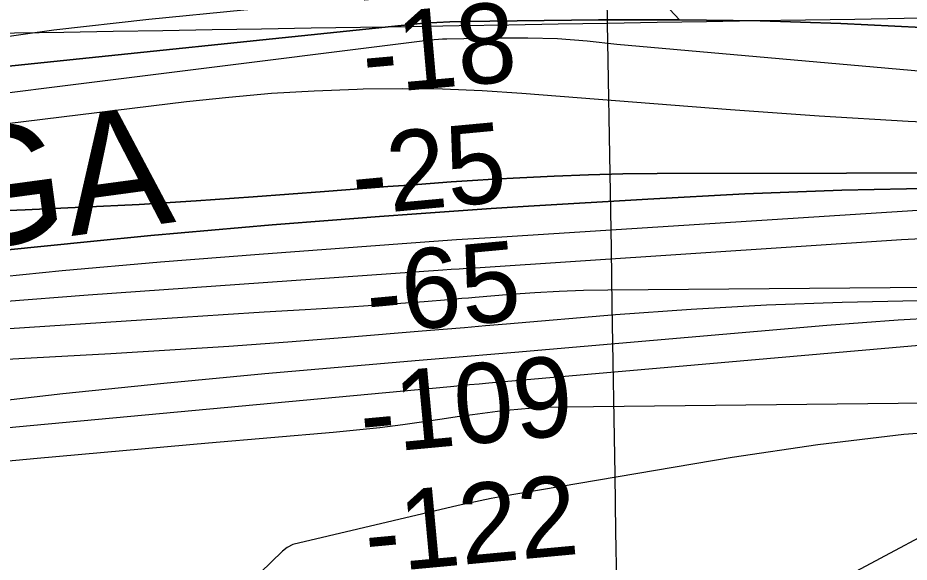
# Model space of a CAD drawing. Extents: x 3855477 to 3893699, y 299188 to 325115.
# Drawn here: x 3880232 to 3880980, y 319658 to 320114 of the extents above; entities that cross this region are included whole.
import ezdxf

# ---------------------------------------------------------------- set-up
doc = ezdxf.new("R2010")
doc.units = 0
for name, color, linetype in [('V-GRID-MAJR', 7, 'Continuous'), ('V-RIVR-EDGE', 7, 'Continuous'), ('V-RIVR-RANG', 7, 'Continuous'), ('V-RRAP-RVMT-IDEN', 7, 'Continuous'), ('V-TOPO-DPTH', 7, 'Continuous'), ('V-TOPO-MAJR', 7, 'Continuous'), ('V-TOPO-MINR', 7, 'Continuous')]:
    doc.layers.add(name, color=color, linetype=linetype)

msp = doc.modelspace()

# ---------------------------------------------------------------- linework, layer by layer
at = {"layer": 'V-GRID-MAJR'}
for points in [[(3880975.7, 304962.88), (3880925.94, 307989.8), (3880826.33, 314049.8), (3880726.72, 320109.79), (3880676.87, 323142.88)], [(3859493.37, 319766.96), (3864801.73, 319851.51), (3870110.07, 319936.83), (3875418.41, 320022.92), (3880726.72, 320109.79), (3886035.03, 320197.43), (3891343.33, 320285.84)]]:
    msp.add_spline(points, degree=3, dxfattribs=at)
at = {"layer": 'V-RIVR-EDGE'}
for points in [[(3878772.88, 319957.24), (3878796.42, 319965.55), (3878803.19, 319967.12), (3878809.57, 319965.52), (3878819.5, 319953.93), (3878825.46, 319945.15), (3878829.83, 319938.76), (3878836.19, 319931.97), (3878847.73, 319924.77), (3878860.87, 319921.15), (3878873.62, 319921.52), (3878896.75, 319925.84), (3878919.47, 319929.77), (3878950.59, 319940.06), (3878977.31, 319949.56), (3879011.21, 319957.84), (3879029.55, 319960.99), (3879044.31, 319966.13), (3879050.69, 319967.31), (3879061.05, 319968.08), (3879073.81, 319970.04), (3879077, 319970.03), (3879087.35, 319968.02), (3879096.52, 319967.2), (3879109.67, 319968.36), (3879130.4, 319971.9), (3879136.78, 319971.88), (3879144.75, 319969.47), (3879154.31, 319969.05), (3879160.69, 319971.42), (3879177.84, 319978.15), (3879199.78, 319986.07), (3879222.12, 319995.18), (3879246.46, 320003.89), (3879255.63, 320007.45), (3879261.22, 320010.63), (3879264.42, 320014.61), (3879269.22, 320022.96), (3879271.64, 320036.51), (3879275.65, 320045.66), (3879286.84, 320056.79), (3879302.41, 320069.11), (3879317.58, 320079.44), (3879334.74, 320086.57), (3879343.12, 320090.13), (3879344.32, 320092.12), (3879345.91, 320094.11), (3879349.51, 320096.09), (3879356.68, 320096.48), (3879377.81, 320100.81), (3879421.28, 320113.05), (3879452.39, 320122.54), (3879466.35, 320126.89), (3879475.13, 320128.46), (3879491.47, 320131.21), (3879508.22, 320136.35), (3879538.15, 320149.43), (3879548.52, 320155.38), (3879561.29, 320160.93), (3879575.65, 320165.28), (3879594.39, 320169.62), (3879623.09, 320171.14), (3879644.61, 320170.69), (3879667.72, 320170.23), (3879690.44, 320169.38), (3879720.32, 320168.51), (3879736.26, 320166.87), (3879754.99, 320166.83), (3879773.72, 320166.38), (3879792.86, 320167.93), (3879818.77, 320173.84), (3879839.51, 320179.77), (3879886.96, 320190.41), (3879922.85, 320197.5), (3879946.38, 320202.62), (3879975.48, 320205.74), (3880001.79, 320208.86), (3880023.71, 320208.41), (3880039.65, 320209.96), (3880060.38, 320212.3), (3880085.49, 320214.23), (3880109.81, 320214.97), (3880166.81, 320218.82), (3880184.74, 320218.37), (3880197.09, 320217.94), (3880212.24, 320218.7), (3880223.41, 320222.26), (3880244.54, 320225), (3880264.07, 320228.14), (3880280.02, 320230.49), (3880291.98, 320231.66), (3880309.92, 320234.8), (3880320.29, 320239.96), (3880325.89, 320247.52), (3880329.91, 320258.27), (3880333.11, 320265.43), (3880340.3, 320270.59), (3880351.07, 320277.34), (3880369.82, 320284.07), (3880384.98, 320288.02), (3880396.54, 320290.38), (3880410.1, 320295.93), (3880422.08, 320303.47), (3880445.61, 320312.58), (3880458.38, 320318.13), (3880473.94, 320323.27), (3880494.27, 320328.4), (3880510.23, 320333.94), (3880536.95, 320341.45), (3880560.47, 320345.77), (3880579.22, 320349.71), (3880634.24, 320361.13), (3880689.28, 320376.14), (3880708.42, 320381.67), (3880769.04, 320397.07), (3880805.33, 320408.13), (3880840.83, 320422), (3880842.92, 320423.02)], [(3879696.97, 320125.3), (3879719.62, 320127.66), (3879729.59, 320126.84), (3879733.16, 320123.24), (3879733.55, 320118.86), (3879739.45, 320088.55), (3879740.64, 320082.57), (3879743.42, 320081.37), (3879749.4, 320081.36), (3879752.2, 320084.54), (3879744.72, 320122.02), (3879744.33, 320126.8), (3879747.12, 320126.8), (3879767.85, 320130.73), (3879777.82, 320129.91), (3879786.97, 320126.3), (3879796.92, 320118.3), (3879802.07, 320105.14), (3879803.65, 320099.95), (3879808.03, 320097.95), (3879817.2, 320099.52), (3879823.98, 320102.29), (3879826.78, 320106.27), (3879826.79, 320112.25), (3879824.04, 320128.2), (3879824.85, 320133.78), (3879827.25, 320134.57), (3879832.83, 320134.95), (3879839.6, 320134.94), (3879849.17, 320136.51), (3879852.77, 320140.48), (3879853.98, 320146.86), (3879857.57, 320148.84), (3879860.76, 320149.63), (3879865.94, 320148.82), (3879880.67, 320141.21), (3879897.01, 320142.37), (3879920.54, 320148.29), (3879924.52, 320146.68), (3879924.51, 320142.7), (3879920.48, 320124.77), (3879922.87, 320122.77), (3879934.03, 320123.14), (3879938.42, 320126.32), (3879949.18, 320127.09), (3879961.14, 320127.06), (3879967.92, 320131.83), (3879971.52, 320137.4), (3879976.34, 320151.34), (3879987.12, 320161.27), (3880003.87, 320165.62), (3880021.01, 320165.97), (3880034.96, 320165.14), (3880049.71, 320169.09), (3880055.29, 320169.47), (3880068.43, 320162.67), (3880087.14, 320155.45), (3880095.91, 320154.23), (3880116.64, 320156.17), (3880150.13, 320161.67), (3880176.43, 320163.59), (3880209.92, 320166.7), (3880232.24, 320168.64), (3880259.76, 320175.34), (3880270.92, 320178.9), (3880279.3, 320179.28), (3880287.27, 320180.06), (3880297.24, 320184.82), (3880310, 320186.78), (3880320.76, 320187.95), (3880345.88, 320190.67), (3880358.64, 320194.23), (3880377.79, 320201.36), (3880395.73, 320206.09), (3880415.28, 320214.41), (3880426.06, 320219.97), (3880431.24, 320219.96), (3880447.17, 320217.13), (3880458.33, 320216.7), (3880469.49, 320216.67), (3880493, 320214.22), (3880506.54, 320212.99), (3880520.1, 320214.55), (3880541.61, 320212.51), (3880558.74, 320207.68), (3880566.3, 320204.48), (3880579.45, 320203.25), (3880606.54, 320200.39), (3880635.63, 320198.33), (3880664.33, 320198.26), (3880680.67, 320199.41), (3880692.23, 320199.38), (3880713.34, 320196.14), (3880741.62, 320190.49), (3880767.92, 320187.64), (3880798.2, 320184.77), (3880844.81, 320178.68), (3880850.4, 320180.26), (3880860.37, 320184.62), (3880868.35, 320186.19), (3880878.71, 320186.17), (3880899.82, 320183.33), (3880916.15, 320179.3), (3880934.48, 320174.87), (3880964.35, 320170.02), (3880969.13, 320168.81), (3880968.33, 320165.22), (3880974.3, 320162.02), (3880987.45, 320161.99), (3880998.21, 320163.16), (3881003.4, 320167.13), (3881006.2, 320169.51), (3881014.17, 320169.89), (3881026.12, 320167.87), (3881030.51, 320169.05), (3881035.71, 320175.82), (3881045.28, 320178.98), (3881051.26, 320178.97), (3881058.02, 320175.36), (3881061.19, 320168.18), (3881061.97, 320161.8), (3881057.96, 320151.05), (3881049.57, 320143.1), (3881043.19, 320139.93), (3881032.43, 320138.36), (3880996.17, 320144.83), (3880947.17, 320152.92), (3880920.48, 320156.18), (3880894.18, 320155.44), (3880850.33, 320151.17), (3880831.59, 320150.42), (3880807.29, 320154.86), (3880789.77, 320158.09), (3880775.03, 320163.31), (3880750.73, 320165.76), (3880733.2, 320167), (3880726.82, 320165.42), (3880717.25, 320164.65), (3880710.88, 320165.86), (3880707.3, 320170.65), (3880704.52, 320173.85), (3880697.35, 320174.66), (3880679.02, 320177.5), (3880672.24, 320176.72), (3880659.88, 320172.36), (3880641.15, 320172.41), (3880568.63, 320178.96), (3880520.41, 320181.08), (3880484.94, 320181.56), (3880478.57, 320182.77), (3880469.82, 320189.17), (3880461.45, 320189.99), (3880428.37, 320187.28), (3880417.2, 320185.72), (3880414.01, 320182.54), (3880409.61, 320177.76), (3880403.63, 320176.58), (3880390.08, 320175.42), (3880368.56, 320176.27), (3880354.61, 320176.31), (3880341.85, 320175.14), (3880318.33, 320168.82), (3880272.86, 320156.98), (3880215.05, 320147.16), (3880160.04, 320141.72), (3880146.49, 320140.16), (3880123.35, 320133.04), (3880083.88, 320124.37), (3880000.96, 320115.01), (3879947.53, 320106.37), (3879873.36, 320088.62), (3879836.68, 320081.54), (3879819.94, 320079.19), (3879798.4, 320075.26), (3879788.83, 320072.09), (3879781.25, 320066.93), (3879773.27, 320065.36), (3879750.14, 320060.23), (3879721.03, 320049.94), (3879669.17, 320031.34), (3879631.67, 320017.09), (3879566.27, 320000.91), (3879510.05, 319988.29), (3879446.65, 319976.09), (3879406.78, 319967.43), (3879349.75, 319952.42), (3879285.94, 319934.65), (3879218.14, 319916.88), (3879183.44, 319903.81), (3879155.92, 319896.71), (3879139.18, 319893.16), (3879093.72, 319885.3), (3879060.62, 319877.02), (3878986.05, 319855.28), (3878942.57, 319840.25), (3878915.44, 319828.36), (3878895.48, 319814.46), (3878875.12, 319802.95), (3878854.78, 319795.83), (3878818.49, 319787.55), (3878772.25, 319780.89), (3878725.58, 319767.05), (3878653.4, 319749.3), (3878584.82, 319736.32), (3878566.49, 319736.36), (3878560.52, 319740.36), (3878558.55, 319746.74), (3878560.15, 319750.72), (3878564.94, 319754.3), (3878579.3, 319757.05), (3878593.65, 319761)]]:
    msp.add_spline(points, degree=3, dxfattribs=at)
at = {"layer": 'V-TOPO-DPTH'}
for points in [[(3880786.89, 320112.49), (3880733.18, 320169.96), (3880642.92, 320167.19), (3880610.69, 320166), (3880578.48, 320164.54), (3880546.28, 320162.69), (3880514.11, 320160.57), (3880481.98, 320157.88), (3880449.91, 320154.68), (3880417.92, 320150.73), (3880385.99, 320146.27), (3879876.19, 320068.99), (3879843.01, 320063.82), (3879809.85, 320058.46), (3879776.75, 320052.83), (3879743.67, 320047.01), (3879701.74, 320039.45), (3879647.7, 320029.84)], [(3878960.15, 319801.9), (3879802.35, 320007.44), (3879811.56, 320009.6), (3879820.79, 320011.65), (3879830.05, 320013.54), (3879839.34, 320015.32), (3879946.66, 320034.9), (3880009.73, 320045.65), (3880072.95, 320055.43), (3880136.37, 320063.75), (3880199.93, 320071.09), (3880561.74, 320108.65), (3880572.56, 320109.62), (3880583.4, 320110.39), (3880594.25, 320110.86), (3880605.11, 320111.14), (3880719.06, 320112.43), (3880786.89, 320112.49), (3880854.7, 320111.62), (3880922.47, 320109.34), (3880990.22, 320106.12)], [(3878960.15, 319801.9), (3879802.35, 320007.44), (3879811.56, 320009.6), (3879820.79, 320011.65), (3879830.05, 320013.54), (3879839.34, 320015.32), (3879946.66, 320034.9), (3880009.73, 320045.65), (3880072.95, 320055.43), (3880136.37, 320063.75), (3880199.93, 320071.09), (3880561.74, 320108.65), (3880572.56, 320109.62), (3880583.4, 320110.39), (3880594.25, 320110.86), (3880605.11, 320111.14), (3880719.06, 320112.43), (3880786.89, 320112.49)], [(3881053.43, 320023.92), (3880978.82, 320027.34), (3880904.27, 320031.87), (3880829.76, 320037.14), (3880654.8, 320050.84), (3880621.56, 320052.93), (3880588.29, 320054.32), (3880555, 320054.69), (3880521.69, 320054.36), (3880516.5, 320054.23), (3880480.62, 320052.8), (3880444.79, 320050.68), (3880409.03, 320047.53), (3880373.33, 320043.69), (3879892.23, 319984.91), (3879860.58, 319980.68), (3879829.02, 319975.98), (3879797.56, 319970.55), (3879766.19, 319964.66), (3879734.96, 319958.01), (3879703.86, 319950.86), (3879672.95, 319942.93), (3879642.16, 319934.49)], [(3881053.43, 320023.92), (3880978.82, 320027.34), (3880904.27, 320031.87), (3880829.76, 320037.14), (3880654.8, 320050.84), (3880621.56, 320052.93), (3880588.29, 320054.32), (3880555, 320054.69), (3880521.69, 320054.36), (3880516.5, 320054.23), (3880480.62, 320052.8), (3880444.79, 320050.68), (3880409.03, 320047.53), (3880373.33, 320043.69), (3879892.23, 319984.91), (3879860.58, 319980.68), (3879829.02, 319975.98), (3879797.56, 319970.55), (3879766.19, 319964.66), (3879734.96, 319958.01), (3879703.86, 319950.86), (3879672.95, 319942.93), (3879642.16, 319934.49)], [(3880132.36, 319948.98), (3880238.22, 319953.2), (3880286.02, 319955.35), (3880333.8, 319957.84), (3880381.55, 319960.83), (3880429.28, 319964.15), (3880489.32, 319968.64), (3880507.02, 319969.97), (3880524.72, 319971.31), (3880542.42, 319972.67), (3880560.12, 319974.04), (3880577.82, 319975.36), (3880595.53, 319976.61), (3880613.24, 319977.77), (3880630.96, 319978.85), (3880653.07, 319980.14), (3880681.86, 319981.57), (3880710.66, 319982.67), (3880739.47, 319983.29), (3880768.29, 319983.59), (3881244.93, 319984.41)], [(3881244.93, 319984.41), (3880768.29, 319983.59), (3880739.47, 319983.29), (3880710.66, 319982.67), (3880681.86, 319981.57), (3880653.07, 319980.14), (3880630.96, 319978.85), (3880613.24, 319977.77), (3880595.53, 319976.61), (3880577.82, 319975.36), (3880560.12, 319974.04), (3880542.42, 319972.67), (3880524.72, 319971.31), (3880507.02, 319969.97), (3880489.32, 319968.64), (3880429.28, 319964.15), (3880381.55, 319960.83), (3880333.8, 319957.84), (3880286.02, 319955.35), (3880238.22, 319953.2), (3880132.36, 319948.98)], [(3879887.56, 319885.98), (3880292.88, 319926.71), (3880343.64, 319931.62), (3880394.41, 319936.29), (3880445.21, 319940.6), (3880496.04, 319944.66), (3880535.29, 319947.66), (3880566.51, 319949.97), (3880597.74, 319952.18), (3880628.98, 319954.25), (3880660.22, 319956.22), (3880760.41, 319962.32), (3880841.78, 319966.54), (3880923.18, 319969.77), (3881004.62, 319971.53)], [(3881004.62, 319971.53), (3880923.18, 319969.77), (3880841.78, 319966.54), (3880760.41, 319962.32), (3880660.22, 319956.22), (3880628.98, 319954.25), (3880597.74, 319952.18), (3880566.51, 319949.97), (3880535.29, 319947.66), (3880496.04, 319944.66), (3880445.21, 319940.6), (3880394.41, 319936.29), (3880343.64, 319931.62), (3880292.88, 319926.71), (3879887.56, 319885.98)]]:
    msp.add_lwpolyline(points, dxfattribs=at)
at = {"layer": 'V-TOPO-MAJR'}
for points in [[(3881052.46, 319956.76), (3880638, 319930.47), (3880618.97, 319929.23), (3880599.94, 319927.96), (3880580.91, 319926.63), (3880561.88, 319925.27), (3880434.41, 319915.93), (3880351.7, 319909.33), (3880269.05, 319902.02), (3880186.51, 319893.64), (3880104.04, 319884.54), (3879915.23, 319862.48), (3879886.2, 319858.9), (3879857.21, 319855.08), (3879828.26, 319850.9), (3879799.35, 319846.47), (3879736.98, 319836.53), (3879676.89, 319827.07), (3879616.77, 319817.78)], [(3881160.66, 319854.53), (3880626.94, 319807.87), (3880618.94, 319807.16), (3880610.94, 319806.45), (3880602.94, 319805.72), (3880594.95, 319804.98), (3880230.27, 319771.08), (3880172.92, 319765.24), (3880115.65, 319758.72), (3880058.5, 319751.2), (3880001.44, 319743.01), (3879912.1, 319729.38), (3879899.82, 319727.25), (3879887.62, 319724.79), (3879875.53, 319721.84), (3879863.51, 319718.56), (3879530.31, 319620.36)]]:
    msp.add_lwpolyline(points, dxfattribs=at)
at = {"layer": 'V-TOPO-MINR'}
for points in [[(3881020.99, 320133.77), (3880968.58, 320134.07), (3880626.44, 320134.23), (3880603.86, 320133.95), (3880581.29, 320133.28), (3880558.75, 320132.04), (3880536.22, 320130.42), (3880421.49, 320120.65), (3880341.74, 320112.87), (3880262.15, 320103.77), (3880182.81, 320092.71), (3880103.63, 320080.35), (3879854.86, 320038.33), (3879835.5, 320034.94), (3879816.18, 320031.39), (3879796.89, 320027.61), (3879777.64, 320023.67), (3879551.85, 319976.03)], [(3880990.22, 320106.12), (3880922.47, 320109.34), (3880854.7, 320111.62), (3880786.89, 320112.49), (3880719.06, 320112.43), (3880605.11, 320111.14), (3880594.25, 320110.86), (3880583.4, 320110.39), (3880572.56, 320109.62), (3880561.74, 320108.65), (3880199.93, 320071.09), (3880136.37, 320063.75), (3880072.95, 320055.43), (3880009.73, 320045.65), (3879946.66, 320034.9), (3879839.34, 320015.32), (3879830.05, 320013.54), (3879820.79, 320011.65), (3879811.56, 320009.6), (3879802.35, 320007.44), (3878960.15, 319801.9)], [(3881374.03, 320035.49), (3880734.49, 320091.86), (3880709.63, 320094.55), (3880684.73, 320096.47), (3880659.77, 320097.26), (3880634.77, 320097.3), (3880591.71, 320096.38), (3880588.21, 320096.25), (3880584.71, 320096.05), (3880581.22, 320095.74), (3880577.73, 320095.36), (3879911.73, 320012.08), (3879897.05, 320010.11), (3879882.39, 320007.98), (3879867.78, 320005.59), (3879853.19, 320003.04), (3879828.27, 319998.46), (3879824.06, 319997.62), (3879819.87, 319996.67), (3879659.11, 319957.69), (3879576.9, 319936.79)], [(3881053.43, 320023.92), (3880978.82, 320027.34), (3880904.27, 320031.87), (3880829.76, 320037.14), (3880654.8, 320050.84), (3880621.56, 320052.93), (3880588.29, 320054.32), (3880555, 320054.69), (3880521.69, 320054.36), (3880516.5, 320054.23), (3880480.62, 320052.8), (3880444.79, 320050.68), (3880409.03, 320047.53), (3880373.33, 320043.69), (3879892.23, 319984.91), (3879860.58, 319980.68), (3879829.02, 319975.98), (3879797.56, 319970.55), (3879766.19, 319964.66), (3879734.96, 319958.01), (3879703.86, 319950.86), (3879672.95, 319942.93), (3879642.16, 319934.49)], [(3881244.93, 319984.41), (3880768.29, 319983.59), (3880739.47, 319983.29), (3880710.66, 319982.67), (3880681.86, 319981.57), (3880653.07, 319980.14), (3880630.96, 319978.85), (3880613.24, 319977.77), (3880595.53, 319976.61), (3880577.82, 319975.36), (3880560.12, 319974.04), (3880542.42, 319972.67), (3880524.72, 319971.31), (3880507.02, 319969.97), (3880489.32, 319968.64), (3880429.28, 319964.15), (3880381.55, 319960.83), (3880333.8, 319957.84), (3880286.02, 319955.35), (3880238.22, 319953.2), (3880132.36, 319948.98)], [(3881004.62, 319971.53), (3880923.18, 319969.77), (3880841.78, 319966.54), (3880760.41, 319962.32), (3880660.22, 319956.22), (3880628.98, 319954.25), (3880597.74, 319952.18), (3880566.51, 319949.97), (3880535.29, 319947.66), (3880496.04, 319944.66), (3880445.21, 319940.6), (3880394.41, 319936.29), (3880343.64, 319931.62), (3880292.88, 319926.71), (3879887.56, 319885.98)], [(3881023.07, 319930.5), (3880973.14, 319927.99), (3880615.7, 319904.48), (3880608.92, 319904.03), (3880602.15, 319903.58), (3880595.37, 319903.11), (3880588.59, 319902.64), (3880290.86, 319881.8), (3880219.17, 319876.14), (3880147.56, 319869.62), (3880076.08, 319861.83), (3880004.69, 319853.18), (3879898.59, 319839.37), (3879880.33, 319836.87), (3879862.1, 319834.19), (3879843.91, 319831.26), (3879825.74, 319828.17), (3879658.88, 319798.52), (3879557.23, 319780.92)], [(3881234.39, 319890.1), (3880726.88, 319885.89), (3880706.43, 319885.5), (3880685.99, 319884.8), (3880665.58, 319883.64), (3880645.17, 319882.18), (3880615.66, 319879.73), (3880610.02, 319879.27), (3880604.39, 319878.8), (3880598.76, 319878.34), (3880593.12, 319877.87), (3880572.95, 319876.21), (3880557.22, 319874.97), (3880541.49, 319873.79), (3880525.75, 319872.71), (3880510.01, 319871.7), (3880472.91, 319869.44), (3880438.62, 319867.32), (3880404.32, 319865.18), (3880370.03, 319863), (3880335.75, 319860.79), (3880113.36, 319846.32)], [(3880062.83, 319819.29), (3880310.02, 319832.94), (3880359.49, 319835.88), (3880408.95, 319839.08), (3880458.38, 319842.68), (3880507.78, 319846.55), (3880571.18, 319851.77), (3880588.88, 319853.24), (3880606.57, 319854.71), (3880624.27, 319856.19), (3880641.96, 319857.68), (3880733.28, 319865.38), (3880796.66, 319870), (3880860.09, 319873.68), (3880923.59, 319875.92), (3880987.13, 319877.2)], [(3879563.68, 319673.31), (3879833.95, 319737.88), (3879858, 319743.24), (3879882.14, 319748.11), (3879906.41, 319752.25), (3879930.77, 319755.89), (3880100.78, 319778.7), (3880185.21, 319789.42), (3880269.74, 319799.34), (3880354.39, 319808.05), (3880439.14, 319815.96), (3880568.63, 319827.12), (3880588.7, 319828.85), (3880608.76, 319830.58), (3880628.82, 319832.3), (3880648.88, 319834.02), (3880910.73, 319856.52), (3880970.5, 319860.96), (3881030.31, 319864.5)], [(3881225.93, 319793.72), (3880689.55, 319787.85), (3880676.78, 319787.51), (3880664.03, 319786.91), (3880651.3, 319785.9), (3880638.59, 319784.63), (3880625.89, 319783.09), (3880613.22, 319781.47), (3880600.55, 319779.7), (3880587.9, 319777.85), (3880574.4, 319775.8), (3880554.98, 319773.05), (3880535.54, 319770.56), (3880516.05, 319768.44), (3880496.53, 319766.58), (3880391.83, 319757.62), (3880319.95, 319751.31), (3880248.1, 319744.81), (3880176.27, 319738.01)], [(3881047.44, 319770.25), (3880975.09, 319764.86), (3880903.05, 319756.33), (3880831.2, 319745.69), (3880638.28, 319712.79), (3880629.01, 319711.12), (3880619.77, 319709.34), (3880610.56, 319707.38), (3880601.38, 319705.31), (3880462.61, 319672.59), (3880457.81, 319670.24), (3880454.09, 319667.06), (3880435.36, 319649)], [(3881000.43, 319685.12), (3880640.2, 319492.84), (3880638.02, 319491.58), (3880637.97, 319491.5), (3880638, 319491.41), (3880638.08, 319491.33), (3880638.19, 319491.29), (3880639.83, 319490.96), (3880640.16, 319490.9), (3880869.86, 319450.15), (3880932.46, 319439.17), (3880995.09, 319428.32)]]:
    msp.add_lwpolyline(points, dxfattribs=at)

# ---------------------------------------------------------------- texts
at = {"layer": 'V-RIVR-RANG'}
for s, rotation, p in [('-18', 5.03833, (3880523.37, 320050.15)), ('-25', 5.31772, (3880514.72, 319948.59)), ('-65', 5.31772, (3880526.89, 319849.3)), ('-109', 5.31772, (3880521.47, 319748.36)), ('-122', 5.31772, (3880525.5, 319648.3))]:
    msp.add_text(s, height=67, rotation=rotation, dxfattribs=at).set_placement(p)
at = {"layer": 'V-RRAP-RVMT-IDEN'}
msp.add_text('OLGA', height=100, rotation=7.70347, dxfattribs=at).set_placement((3879996.95, 319893.39))

doc.saveas('drawing.dxf')
